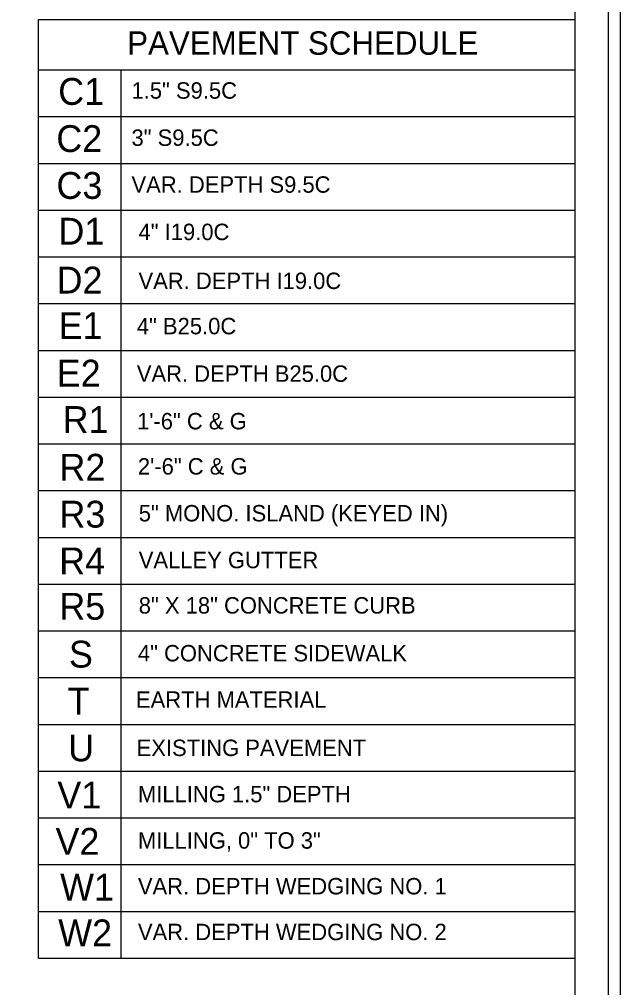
# Model space of a CAD drawing. Extents: x 957297 to 961629, y 830661 to 840840.
# Drawn here: x 960170.6 to 960394.8, y 835074.1 to 835435.3 of the extents above; entities that cross this region are included whole.
import ezdxf

# ---------------------------------------------------------------- set-up
doc = ezdxf.new("R2010")
doc.units = 0
for name, color, linetype in [('Old_Level_50', 7, 'Continuous'), ('Prop Pavement Schedule Description CELL', 7, 'Continuous'), ('Sheet Plot Border Inside CELL', 7, 'Continuous'), ('Sheet Plot Border Outside CELL', 7, 'Continuous'), ('Sheet Typical CELL', 7, 'Continuous')]:
    doc.layers.add(name, color=color, linetype=linetype)

msp = doc.modelspace()

# ---------------------------------------------------------------- linework, layer by layer
at = {"layer": 'Old_Level_50'}
for p, q in [((960177.75, 835085.08), (960177.75, 835435.29)), ((960177.76, 835435.29), (960377.8, 835435.29)), ((960177.75, 835416.45), (960377.79, 835416.45)), ((960177.75, 835416.45), (960377.79, 835416.45)), ((960208.48, 835416.45), (960208.48, 835085.08)), ((960177.75, 835399), (960377.79, 835399)), ((960177.75, 835399), (960377.79, 835399)), ((960177.75, 835399), (960377.79, 835399)), ((960177.75, 835381.56), (960377.79, 835381.56)), ((960177.75, 835364.12), (960377.79, 835364.12)), ((960177.75, 835346.68), (960377.79, 835346.68)), ((960177.75, 835329.24), (960377.79, 835329.24)), ((960177.75, 835311.8), (960377.79, 835311.8)), ((960177.75, 835311.8), (960377.79, 835311.8)), ((960177.75, 835294.36), (960377.79, 835294.36)), ((960177.75, 835276.92), (960377.79, 835276.92)), ((960177.75, 835259.48), (960377.79, 835259.48)), ((960177.75, 835242.04), (960377.79, 835242.04)), ((960177.75, 835224.6), (960377.79, 835224.6)), ((960177.75, 835207.16), (960377.79, 835207.16)), ((960177.75, 835189.72), (960377.79, 835189.72)), ((960177.75, 835172.28), (960377.79, 835172.28)), ((960177.75, 835154.84), (960377.79, 835154.84)), ((960177.75, 835137.4), (960377.79, 835137.4)), ((960177.75, 835119.96), (960377.79, 835119.96)), ((960177.75, 835102.52), (960377.79, 835102.52)), ((960177.75, 835085.08), (960377.79, 835085.08))]:
    msp.add_line(p, q, dxfattribs=at)
at = {"layer": 'Sheet Plot Border Inside CELL'}
msp.add_lwpolyline([(960390.3, 835665.58), (958723.8, 835665.58), (958723.8, 834610.48), (960390.3, 834610.48)], close=True, dxfattribs=at)
at = {"layer": 'Sheet Plot Border Outside CELL'}
msp.add_lwpolyline([(960394.8, 835688.03), (958710.8, 835688.03), (958710.8, 834588.03), (960394.8, 834588.03)], close=True, dxfattribs=at)
at = {"layer": 'Sheet Typical CELL'}
msp.add_lwpolyline([(960377.8, 835663.03), (958877.8, 835663.03), (958877.8, 834613.03), (960377.8, 834613.03)], close=True, dxfattribs=at)

# ---------------------------------------------------------------- texts
at = {"layer": 'Old_Level_50'}
msp.add_text('PAVEMENT SCHEDULE', height=8.7206, dxfattribs=at).set_placement((960210.85, 835422.09))
at = {"layer": 'Prop Pavement Schedule Description CELL'}
for s, height, p in [('C1', 10.005, (960185.12, 835403.4)), ('1.5" S9.5C', 6.126, (960212.45, 835405.69)), ('C2', 10.005, (960184.42, 835385.8)), ('3" S9.5C', 6.126, (960212.45, 835388.09)), ('C3', 10.005, (960184.48, 835368.32)), ('VAR. DEPTH S9.5C', 6.1255, (960212.45, 835370.61)), ('D1', 10.005, (960185.21, 835351.26)), ('4" I19.0C', 6.126, (960215.07, 835352.94)), ('D2', 10.005, (960184.51, 835333.02)), ('VAR. DEPTH I19.0C', 6.1255, (960215.07, 835334.69)), ('E1', 10.005, (960185.29, 835316.04)), ('4" B25.0C', 6.126, (960214.44, 835317.8)), ('E2', 10.005, (960184.59, 835298.31)), ('VAR. DEPTH B25.0C', 6.1255, (960214.44, 835300.07)), ('R1', 10.005, (960186.77, 835281.01)), ('1\'-6" C & G', 6.1255, (960214.52, 835282.34)), ('R2', 10.005, (960185.6, 835263.2)), ('2\'-6" C & G', 6.1255, (960214.84, 835265.48)), ('R3', 10.005, (960185.6, 835245.7)), ('5" MONO. ISLAND (KEYED IN)', 6.1255, (960215.16, 835247.99)), ('R4', 10.005, (960185.5, 835228.26)), ('VALLEY GUTTER', 6.1255, (960215.16, 835230.55)), ('R5', 10.005, (960185.55, 835211.34)), ('8" X 18" CONCRETE CURB', 6.1255, (960215.16, 835213.62)), ('S', 10, (960189.13, 835193.48)), ('4" CONCRETE SIDEWALK', 6.1255, (960214.84, 835195.77)), ('T', 10, (960188.65, 835175.94)), ('EARTH MATERIAL', 6.1255, (960214.12, 835178.47)), ('U', 10, (960188.83, 835158.5)), ('EXISTING PAVEMENT', 6.1255, (960214.36, 835160.47)), ('V1', 10.005, (960184.81, 835140.92)), ('MILLING 1.5" DEPTH', 6.1255, (960214.84, 835143.21)), ('V2', 10.005, (960184.11, 835123.63)), ('MILLING, 0" TO 3" ', 6.1255, (960214.84, 835125.92)), ('W1', 10.005, (960185.83, 835106.58)), ('VAR. DEPTH WEDGING NO. 1 ', 6.1255, (960214.84, 835108.86)), ('W2', 10.005, (960185.13, 835089.5)), ('VAR. DEPTH WEDGING NO. 2 ', 6.1255, (960214.84, 835091.79))]:
    msp.add_text(s, height=height, dxfattribs=at).set_placement(p)

doc.saveas('drawing.dxf')
